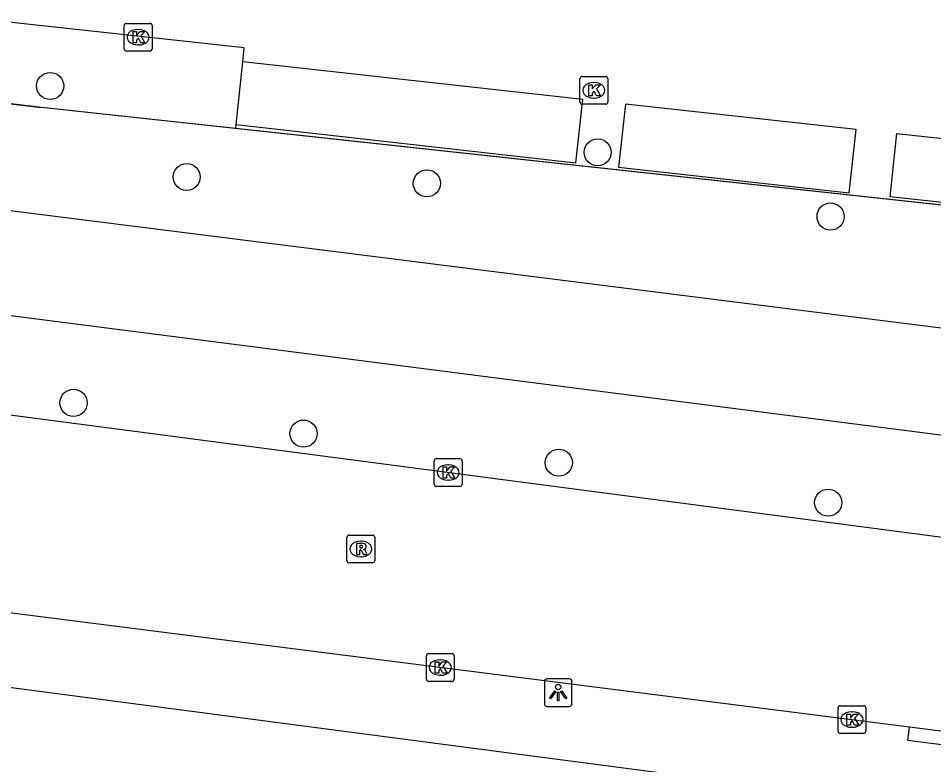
# Model space of a CAD drawing. Extents: x 162186 to 163152, y 385513 to 386513.
# Drawn here: x 162511.8 to 162544.83, y 386299.75 to 386326.7 of the extents above; entities that cross this region are included whole.
import ezdxf

# ---------------------------------------------------------------- set-up
doc = ezdxf.new("R2010")
doc.units = 0
for name, color, linetype in [('IMGEO_Boom', 7, 'Continuous'), ('IMGEO_Groenvoorziening', 7, 'Continuous'), ('IMGEO_Hek', 7, 'Continuous'), ('IMGEO_Kolk', 7, 'Continuous'), ('IMGEO_Lichtpunt', 7, 'Continuous'), ('IMGEO_Pand', 7, 'Continuous'), ('IMGEO_Rijbaan_lokaal_open', 7, 'Continuous'), ('IMGEO_Rioolput', 7, 'Continuous'), ('IMGEO_Voetpad_open', 7, 'Continuous')]:
    doc.layers.add(name, color=color, linetype=linetype)

msp = doc.modelspace()

# ---------------------------------------------------------------- linework, layer by layer
at = {"layer": 'IMGEO_Boom'}
for centre in [(162512.948, 386324.254), (162532.705, 386321.857), (162517.875, 386320.968), (162526.541, 386320.737), (162541.107, 386319.539), (162513.792, 386312.812), (162522.09, 386311.703), (162531.301, 386310.651), (162541.022, 386309.21)]:
    msp.add_circle(centre, 0.489, dxfattribs=at)
at = {"layer": 'IMGEO_Groenvoorziening'}
for points in [[(162519.646, 386322.715), (162512.634, 386323.476), (162510.71, 386323.704), (162510.401, 386323.741), (162510.217, 386322.39), (162506.322, 386322.895), (162506.272, 386322.552)], [(162614.397, 386305.888), (162557.685, 386313.92), (162505.963, 386320.438)]]:
    msp.add_lwpolyline(points, dxfattribs=at)
at = {"layer": 'IMGEO_Hek'}
for points in [[(162510.401, 386323.741), (162512.634, 386323.476)], [(162616.257, 386312.229), (162512.634, 386323.476)]]:
    msp.add_lwpolyline(points, dxfattribs=at)
at = {"layer": 'IMGEO_Kolk'}
for p, q in [((162515.699, 386326.514), (162516.551, 386326.514)), ((162515.624, 386325.588), (162515.624, 386326.44)), ((162516.112, 386326.294), (162516.137, 386326.294)), ((162516.625, 386326.44), (162516.625, 386325.588)), ((162516.551, 386325.514), (162515.699, 386325.514)), ((162516.135, 386325.734), (162516.11, 386325.734)), ((162532.066, 386323.67), (162532.066, 386324.522)), ((162532.141, 386324.596), (162532.993, 386324.596)), ((162533.067, 386324.522), (162533.067, 386323.67)), ((162532.554, 386324.376), (162532.579, 386324.376)), ((162532.577, 386323.816), (162532.552, 386323.816)), ((162532.993, 386323.596), (162532.141, 386323.596)), ((162526.809, 386309.872), (162526.809, 386310.724)), ((162526.884, 386310.798), (162527.736, 386310.798)), ((162527.81, 386310.724), (162527.81, 386309.872)), ((162527.297, 386310.578), (162527.322, 386310.578)), ((162527.32, 386310.018), (162527.295, 386310.018)), ((162527.736, 386309.798), (162526.884, 386309.798)), ((162526.524, 386302.832), (162526.524, 386303.684)), ((162526.599, 386303.758), (162527.451, 386303.758)), ((162527.525, 386303.684), (162527.525, 386302.832)), ((162527.012, 386303.538), (162527.037, 386303.538)), ((162527.451, 386302.758), (162526.599, 386302.758)), ((162527.035, 386302.978), (162527.01, 386302.978)), ((162541.377, 386300.953), (162541.377, 386301.805)), ((162541.452, 386301.879), (162542.304, 386301.879)), ((162542.378, 386301.805), (162542.378, 386300.953)), ((162541.865, 386301.659), (162541.89, 386301.659)), ((162541.888, 386301.099), (162541.863, 386301.099)), ((162542.304, 386300.879), (162541.452, 386300.879))]:
    msp.add_line(p, q, dxfattribs=at)
for points in [[(162515.699, 386326.514), (162516.551, 386326.514)], [(162515.624, 386325.588), (162515.624, 386326.44)], [(162515.945, 386326.214), (162516.068, 386326.214), (162516.068, 386326.063), (162516.198, 386326.214), (162516.362, 386326.214), (162516.216, 386326.063), (162516.369, 386325.814), (162516.217, 386325.814), (162516.132, 386325.978), (162516.068, 386325.911), (162516.068, 386325.814), (162515.945, 386325.814), (162515.945, 386326.214)], [(162516.625, 386326.44), (162516.625, 386325.588)], [(162516.551, 386325.514), (162515.699, 386325.514)], [(162532.066, 386323.67), (162532.066, 386324.522)], [(162532.141, 386324.596), (162532.993, 386324.596)], [(162533.067, 386324.522), (162533.067, 386323.67)], [(162532.387, 386324.296), (162532.51, 386324.296), (162532.51, 386324.145), (162532.64, 386324.296), (162532.804, 386324.296), (162532.658, 386324.145), (162532.811, 386323.896), (162532.659, 386323.896), (162532.574, 386324.06), (162532.51, 386323.993), (162532.51, 386323.896), (162532.387, 386323.896), (162532.387, 386324.296)], [(162532.993, 386323.596), (162532.141, 386323.596)], [(162526.809, 386309.872), (162526.809, 386310.724)], [(162526.884, 386310.798), (162527.736, 386310.798)], [(162527.81, 386310.724), (162527.81, 386309.872)], [(162527.13, 386310.498), (162527.253, 386310.498), (162527.253, 386310.347), (162527.383, 386310.498), (162527.547, 386310.498), (162527.401, 386310.347), (162527.554, 386310.098), (162527.402, 386310.098), (162527.317, 386310.262), (162527.253, 386310.195), (162527.253, 386310.098), (162527.13, 386310.098), (162527.13, 386310.498)], [(162527.736, 386309.798), (162526.884, 386309.798)], [(162526.524, 386302.832), (162526.524, 386303.684)], [(162526.599, 386303.758), (162527.451, 386303.758)], [(162527.525, 386303.684), (162527.525, 386302.832)], [(162526.845, 386303.458), (162526.968, 386303.458), (162526.968, 386303.307), (162527.098, 386303.458), (162527.262, 386303.458), (162527.116, 386303.307), (162527.269, 386303.058), (162527.117, 386303.058), (162527.032, 386303.222), (162526.968, 386303.155), (162526.968, 386303.058), (162526.845, 386303.058), (162526.845, 386303.458)], [(162527.451, 386302.758), (162526.599, 386302.758)], [(162541.377, 386300.953), (162541.377, 386301.805)], [(162541.452, 386301.879), (162542.304, 386301.879)], [(162542.378, 386301.805), (162542.378, 386300.953)], [(162541.698, 386301.579), (162541.821, 386301.579), (162541.821, 386301.428), (162541.951, 386301.579), (162542.115, 386301.579), (162541.969, 386301.428), (162542.122, 386301.179), (162541.97, 386301.179), (162541.885, 386301.343), (162541.821, 386301.276), (162541.821, 386301.179), (162541.698, 386301.179), (162541.698, 386301.579)], [(162542.304, 386300.879), (162541.452, 386300.879)]]:
    msp.add_lwpolyline(points, dxfattribs=at)
for centre, start, end in [((162515.701, 386326.438), 91.552, 178.448), ((162515.701, 386326.438), 91.552, 178.448), ((162516.549, 386326.438), 1.552, 88.448), ((162516.549, 386326.438), 1.552, 88.448), ((162515.701, 386325.59), 181.552, 268.448), ((162515.701, 386325.59), 181.552, 268.448), ((162516.549, 386325.59), 271.552, 358.448), ((162516.549, 386325.59), 271.552, 358.448), ((162532.143, 386324.52), 91.552, 178.448), ((162532.143, 386324.52), 91.552, 178.448), ((162532.991, 386324.52), 1.552, 88.448), ((162532.991, 386324.52), 1.552, 88.448), ((162532.143, 386323.672), 181.552, 268.448), ((162532.143, 386323.672), 181.552, 268.448), ((162532.991, 386323.672), 271.552, 358.448), ((162532.991, 386323.672), 271.552, 358.448), ((162526.886, 386310.722), 91.552, 178.448), ((162526.886, 386310.722), 91.552, 178.448), ((162527.734, 386310.722), 1.552, 88.448), ((162527.734, 386310.722), 1.552, 88.448), ((162526.886, 386309.874), 181.552, 268.448), ((162526.886, 386309.874), 181.552, 268.448), ((162527.734, 386309.874), 271.552, 358.448), ((162527.734, 386309.874), 271.552, 358.448), ((162526.601, 386303.682), 91.552, 178.448), ((162526.601, 386303.682), 91.552, 178.448), ((162527.449, 386303.682), 1.552, 88.448), ((162527.449, 386303.682), 1.552, 88.448), ((162526.601, 386302.834), 181.552, 268.448), ((162526.601, 386302.834), 181.552, 268.448), ((162527.449, 386302.834), 271.552, 358.448), ((162527.449, 386302.834), 271.552, 358.448), ((162541.454, 386301.803), 91.552, 178.448), ((162541.454, 386301.803), 91.552, 178.448), ((162542.302, 386301.803), 1.552, 88.448), ((162542.302, 386301.803), 1.552, 88.448), ((162541.454, 386300.955), 181.552, 268.448), ((162541.454, 386300.955), 181.552, 268.448), ((162542.302, 386300.955), 271.552, 358.448), ((162542.302, 386300.955), 271.552, 358.448)]:
    msp.add_arc(centre, 0.0765, start, end, dxfattribs=at)
for centre, major_axis, ratio, start_param, end_param in [((162516.111, 386326.014), (-0.387, 0.002), 0.722429, 4.712389, 7.853982), ((162516.136, 386326.014), (-0.39, 0.002), 0.717154, 1.570796, 4.712389), ((162532.553, 386324.096), (-0.387, 0.002), 0.722429, 4.712389, 7.853982), ((162532.578, 386324.096), (-0.39, 0.002), 0.717154, 1.570796, 4.712389), ((162527.296, 386310.298), (-0.387, 0.002), 0.722429, 4.712389, 7.853982), ((162527.321, 386310.298), (-0.39, 0.002), 0.717154, 1.570796, 4.712389), ((162527.011, 386303.258), (-0.387, 0.002), 0.722429, 4.712389, 7.853982), ((162527.036, 386303.258), (-0.39, 0.002), 0.717154, 1.570796, 4.712389), ((162541.864, 386301.379), (-0.387, 0.002), 0.722429, 4.712389, 7.853982), ((162541.889, 386301.379), (-0.39, 0.002), 0.717154, 1.570796, 4.712389)]:
    msp.add_ellipse(centre, major_axis=major_axis, ratio=ratio, start_param=start_param, end_param=end_param, dxfattribs=at)
at = {"layer": 'IMGEO_Lichtpunt'}
for p, q in [((162530.781, 386302.755), (162530.781, 386301.948)), ((162530.781, 386302.755), (162530.781, 386301.948)), ((162531.683, 386302.85), (162530.875, 386302.85)), ((162531.683, 386302.85), (162530.875, 386302.85)), ((162531.777, 386301.948), (162531.777, 386302.755)), ((162531.777, 386301.948), (162531.777, 386302.755)), ((162530.875, 386301.854), (162531.683, 386301.854)), ((162530.875, 386301.854), (162531.683, 386301.854))]:
    msp.add_line(p, q, dxfattribs=at)
for points in [[(162531.155, 386302.419), (162531.194, 386302.391), (162531.006, 386302.129), (162530.968, 386302.156), (162531.155, 386302.419)], [(162531.257, 386302.371), (162531.304, 386302.371), (162531.304, 386302.049), (162531.257, 386302.049), (162531.257, 386302.371)], [(162531.367, 386302.391), (162531.405, 386302.418), (162531.592, 386302.156), (162531.553, 386302.128), (162531.367, 386302.391)]]:
    msp.add_lwpolyline(points, dxfattribs=at)
msp.add_circle((162531.28, 386302.553), 0.0994, dxfattribs=at)
for centre, start, end in [((162530.875, 386302.755), 90, 180), ((162530.875, 386302.755), 90, 180), ((162531.683, 386302.755), 0, 90), ((162531.683, 386302.755), 0, 90), ((162530.875, 386301.948), 180, 270), ((162530.875, 386301.948), 180, 270), ((162531.683, 386301.948), 270, 0), ((162531.683, 386301.948), 270, 360)]:
    msp.add_arc(centre, 0.0946, start, end, dxfattribs=at)
at = {"layer": 'IMGEO_Pand'}
for points in [[(162519.661, 386322.857), (162519.898, 386325.121)], [(162519.661, 386322.857), (162531.918, 386321.476), (162532.172, 386323.762), (162519.898, 386325.121)], [(162542.025, 386322.681), (162533.713, 386323.601), (162533.46, 386321.316), (162541.773, 386320.396), (162542.025, 386322.681)], [(162551.8, 386321.639), (162551.565, 386319.344), (162543.257, 386320.256), (162543.501, 386322.539), (162551.8, 386321.639)]]:
    msp.add_lwpolyline(points, dxfattribs=at)
at = {"layer": 'IMGEO_Rijbaan_lokaal_open'}
for points in [[(162519.898, 386325.121), (162519.951, 386325.63), (162511.004, 386326.601), (162510.016, 386326.696), (162509.575, 386326.667), (162509.139, 386326.598), (162508.711, 386326.491), (162508.293, 386326.347), (162507.891, 386326.165), (162507.506, 386325.949), (162507.142, 386325.699), (162506.801, 386325.418), (162506.487, 386325.107), (162506.202, 386324.77), (162505.948, 386324.409), (162505.75, 386322.629)], [(162430.717, 386322.917), (162499.627, 386313.936), (162500, 386313.887), (162505.895, 386313.114), (162551.376, 386307.147), (162557.5, 386306.343), (162586.759, 386302.71), (162592.437, 386301.969), (162597.633, 386301.29), (162608.171, 386299.914), (162608.395, 386299.882)], [(162519.646, 386322.715), (162519.661, 386322.857)], [(162609.205, 386312.994), (162519.646, 386322.715)], [(162504.735, 386306.098), (162543.961, 386301.114)], [(162543.961, 386301.114), (162549.973, 386300.35)]]:
    msp.add_lwpolyline(points, dxfattribs=at)
at = {"layer": 'IMGEO_Rioolput'}
for p, q in [((162523.659, 386307.112), (162523.659, 386307.964)), ((162523.734, 386308.038), (162524.586, 386308.038)), ((162524.66, 386307.964), (162524.66, 386307.112)), ((162524.147, 386307.818), (162524.172, 386307.818)), ((162524.586, 386307.038), (162523.734, 386307.038)), ((162524.17, 386307.258), (162524.145, 386307.258))]:
    msp.add_line(p, q, dxfattribs=at)
for points in [[(162523.659, 386307.112), (162523.659, 386307.964)], [(162523.734, 386308.038), (162524.586, 386308.038)], [(162524.66, 386307.964), (162524.66, 386307.112)], [(162524.248, 386307.736), (162523.996, 386307.738), (162523.996, 386307.338)], [(162524.174, 386307.657), (162524.12, 386307.657), (162524.12, 386307.576)], [(162523.996, 386307.338), (162524.12, 386307.338), (162524.12, 386307.5), (162524.131, 386307.5)], [(162524.12, 386307.576), (162524.172, 386307.576)], [(162524.178, 386307.471), (162524.249, 386307.338), (162524.389, 386307.338), (162524.324, 386307.464)], [(162524.586, 386307.038), (162523.734, 386307.038)]]:
    msp.add_lwpolyline(points, dxfattribs=at)
for centre, radius, start, end in [((162523.736, 386307.962), 0.0765, 91.552, 178.448), ((162523.736, 386307.962), 0.0765, 91.552, 178.448), ((162524.584, 386307.962), 0.0765, 1.552, 88.448), ((162524.584, 386307.962), 0.0765, 1.552, 88.448), ((162524.18, 386307.561), 0.0964, 77.0061, 93.1865), ((162524.194, 386307.618), 0.0378, 276.6634, 79.6772), ((162524.247, 386307.626), 0.109, 350.3612, 89.416), ((162524.13, 386307.447), 0.0533, 26.0293, 88.6989), ((162524.156, 386307.765), 0.19, 274.7715, 282.9687), ((162524.245, 386307.626), 0.112, 277.5842, 350.9817), ((162524.229, 386307.411), 0.108, 29.5134, 73.7905), ((162523.736, 386307.114), 0.0765, 181.552, 268.448), ((162523.736, 386307.114), 0.0765, 181.552, 268.448), ((162524.584, 386307.114), 0.0765, 271.552, 358.448), ((162524.584, 386307.114), 0.0765, 271.552, 358.448)]:
    msp.add_arc(centre, radius, start, end, dxfattribs=at)
for centre, major_axis, ratio, start_param, end_param in [((162524.146, 386307.538), (-0.387, 0.002), 0.722429, 4.712389, 7.853982), ((162524.171, 386307.538), (-0.39, 0.002), 0.717154, 1.570796, 4.712389)]:
    msp.add_ellipse(centre, major_axis=major_axis, ratio=ratio, start_param=start_param, end_param=end_param, dxfattribs=at)
at = {"layer": 'IMGEO_Voetpad_open'}
for points in [[(162431.169, 386326.378), (162437.933, 386325.465), (162491.222, 386318.605), (162495.408, 386318.031), (162500, 386317.441), (162505.38, 386316.75), (162509.176, 386316.263), (162550.981, 386310.895), (162592.901, 386305.371), (162598.062, 386304.691), (162608.854, 386303.164)], [(162413.185, 386315.464), (162500, 386304.056), (162543.349, 386298.36)], [(162549.973, 386300.35), (162549.91, 386299.854), (162543.898, 386300.619), (162543.961, 386301.114)]]:
    msp.add_lwpolyline(points, dxfattribs=at)

doc.saveas('drawing.dxf')
